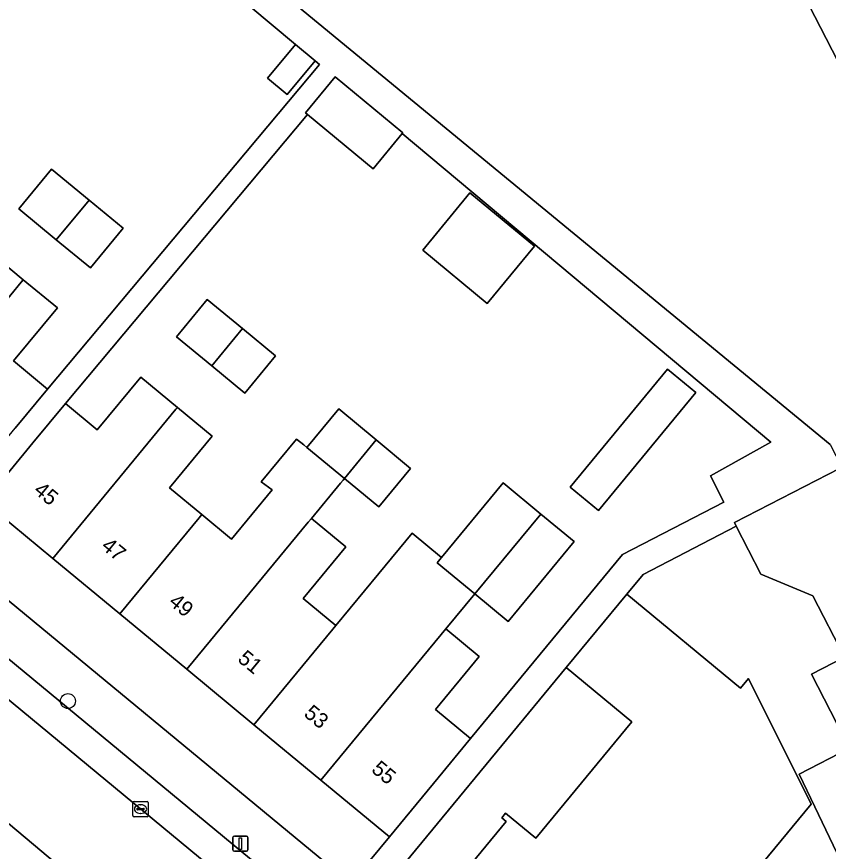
# Model space of a CAD drawing. Extents: x 158352 to 159489, y 383828 to 384603.
# Drawn here: x 159266 to 159319.1, y 384258.4 to 384313 of the extents above; entities that cross this region are included whole.
import ezdxf

# ---------------------------------------------------------------- set-up
doc = ezdxf.new("R2010")
doc.units = 0
for name, color, linetype in [('IMGEO_Boom', 7, 'Continuous'), ('IMGEO_Erf', 7, 'Continuous'), ('IMGEO_Kolk', 7, 'Continuous'), ('IMGEO_Lichtmast', 7, 'Continuous'), ('IMGEO_Pand', 7, 'Continuous'), ('IMGEO_Pand_nummerreeks', 7, 'Continuous'), ('IMGEO_Parkeervlak_open', 7, 'Continuous'), ('IMGEO_Rijbaan_lokaal_open', 7, 'Continuous'), ('IMGEO_Voetpad_open', 7, 'Continuous')]:
    doc.layers.add(name, color=color, linetype=linetype)

msp = doc.modelspace()

# ---------------------------------------------------------------- linework, layer by layer
at = {"layer": 'IMGEO_Boom'}
msp.add_circle((159269.328, 384268.187), 0.489, dxfattribs=at)
at = {"layer": 'IMGEO_Erf'}
for points in [[(159297.29, 384353.601), (159273.131, 384322.898), (159319.209, 384284.967), (159319.971, 384283.488), (159327.187, 384287.205), (159326.024, 384289.461), (159329.428, 384291.214)], [(159300.271, 384280.428), (159302.448, 384278.63), (159298.141, 384273.399), (159295.955, 384275.204), (159294.065, 384272.916), (159296.251, 384271.11), (159293.381, 384267.635), (159295.675, 384265.74), (159305.614, 384277.777), (159312.255, 384281.204), (159311.37, 384282.922), (159315.321, 384285.119), (159291.198, 384305.315), (159289.299, 384303.014), (159284.997, 384306.567), (159269.168, 384287.659), (159271.248, 384285.941), (159274.094, 384289.385), (159276.496, 384287.401), (159278.771, 384285.522), (159275.976, 384282.138), (159278.09, 384280.392), (159280.026, 384278.793), (159282.685, 384282.014), (159281.983, 384282.526), (159284.296, 384285.327), (159284.76, 384284.944), (159284.965, 384284.775), (159287.05, 384287.301), (159289.505, 384285.274), (159291.754, 384283.416), (159289.669, 384280.89), (159287.419, 384282.748), (159287.34, 384282.653), (159287.176, 384282.454), (159285.259, 384280.133), (159287.508, 384278.275), (159284.716, 384274.895), (159286.856, 384273.127), (159289.675, 384276.541), (159291.849, 384279.174), (159293.778, 384277.58), (159297.81, 384282.46)], [(159268.257, 384302.995), (159270.717, 384300.962), (159272.943, 384299.122), (159270.797, 384296.524), (159268.57, 384298.363), (159266.109, 384300.396)], [(159292.545, 384297.698), (159295.634, 384301.439), (159299.861, 384297.95), (159296.771, 384294.208)], [(159278.737, 384290.115), (159276.427, 384292.022), (159278.447, 384294.466), (159280.756, 384292.559), (159282.923, 384290.77), (159280.904, 384288.325)], [(159302.188, 384282.192), (159308.561, 384289.905), (159310.418, 384288.371), (159304.046, 384280.657)], [(159277.109, 384270.267), (159272.72, 384273.892), (159268.332, 384277.517), (159263.849, 384281.22), (159261.313, 384278.144), (159287.849, 384256.261), (159290.368, 384259.315), (159285.887, 384263.016), (159281.499, 384266.641)], [(159318.085, 384275.084), (159314.683, 384276.49), (159313.069, 384279.624), (159306.962, 384276.479), (159305.895, 384275.185), (159313.352, 384269.026), (159313.873, 384269.658), (159317.975, 384261.445), (159312.803, 384255.183), (159313.076, 384254.957), (159317.674, 384251.159), (159318.109, 384251.685), (159320.086, 384250.084), (159322.974, 384251.536), (159326.899, 384253.477), (159324.197, 384258.723), (159320.376, 384256.754), (159318.207, 384261.261), (159317.17, 384263.417), (159320.469, 384265.116), (159317.983, 384269.944), (159320.156, 384271.063)], [(159306.755, 384247.189), (159305.93, 384246.184), (159305.137, 384246.836), (159305.42, 384247.181), (159302.001, 384250), (159294.139, 384256.483), (159294.317, 384256.697), (159294.741, 384256.347), (159298.013, 384260.308), (159297.72, 384260.55), (159297.972, 384260.855), (159299.94, 384259.229), (159306.226, 384266.84), (159301.932, 384270.387), (159289.298, 384255.066), (159295.441, 384250), (159306.782, 384240.648), (159309.333, 384238.544), (159313.191, 384241.901)]]:
    msp.add_lwpolyline(points, close=True, dxfattribs=at)
msp.add_lwpolyline([(159263.949, 384297.781), (159266.41, 384295.748), (159268.637, 384293.909), (159265.771, 384290.439), (159268.001, 384288.597), (159285.788, 384309.844), (159285.509, 384310.078), (159283.685, 384307.869), (159282.396, 384308.934), (159284.227, 384311.151), (159275.2, 384318.708)], dxfattribs=at)
at = {"layer": 'IMGEO_Kolk'}
for p, q in [((159273.583, 384260.698), (159273.583, 384261.55)), ((159273.658, 384261.624), (159274.51, 384261.624)), ((159274.071, 384261.404), (159274.096, 384261.404)), ((159274.584, 384261.55), (159274.584, 384260.698)), ((159273.842, 384261.118), (159273.842, 384261.13)), ((159274.28, 384261.081), (159273.882, 384261.081)), ((159273.885, 384261.167), (159274.283, 384261.167)), ((159274.094, 384260.844), (159274.069, 384260.844)), ((159274.326, 384261.13), (159274.326, 384261.118)), ((159274.51, 384260.624), (159273.658, 384260.624))]:
    msp.add_line(p, q, dxfattribs=at)
for points in [[(159273.583, 384260.698), (159273.583, 384261.55)], [(159273.658, 384261.624), (159274.51, 384261.624)], [(159274.584, 384261.55), (159274.584, 384260.698)], [(159274.51, 384260.624), (159273.658, 384260.624)]]:
    msp.add_lwpolyline(points, dxfattribs=at)
for centre, radius, start, end in [((159273.66, 384261.548), 0.0765, 91.552, 178.448), ((159273.66, 384261.548), 0.0765, 91.552, 178.448), ((159274.508, 384261.548), 0.0765, 1.552, 88.448), ((159274.508, 384261.548), 0.0765, 1.552, 88.448), ((159273.66, 384260.7), 0.0765, 181.552, 268.448), ((159273.66, 384260.7), 0.0765, 181.552, 268.448), ((159273.882, 384261.127), 0.0403, 85.8775, 175.7526), ((159273.879, 384261.117), 0.0366, 178.938, 274.7102), ((159274.283, 384261.124), 0.043, 264.8664, 352.4533), ((159274.287, 384261.129), 0.0386, 1.7309, 96.639), ((159274.508, 384260.7), 0.0765, 271.552, 358.448), ((159274.508, 384260.7), 0.0765, 271.552, 358.448)]:
    msp.add_arc(centre, radius, start, end, dxfattribs=at)
for centre, major_axis, ratio, start_param, end_param in [((159274.07, 384261.124), (-0.387, 0.002), 0.722429, 4.712389, 7.853982), ((159274.095, 384261.124), (-0.39, 0.002), 0.717154, 1.570796, 4.712389)]:
    msp.add_ellipse(centre, major_axis=major_axis, ratio=ratio, start_param=start_param, end_param=end_param, dxfattribs=at)
at = {"layer": 'IMGEO_Lichtmast'}
for p, q in [((159280.122, 384258.46), (159280.122, 384259.26)), ((159280.122, 384259.26), (159280.122, 384258.46)), ((159280.222, 384259.36), (159281.012, 384259.36)), ((159281.012, 384259.36), (159280.222, 384259.36)), ((159281.112, 384259.26), (159281.112, 384258.46)), ((159281.112, 384258.46), (159281.112, 384259.26)), ((159281.012, 384258.36), (159280.222, 384258.36)), ((159280.222, 384258.36), (159281.012, 384258.36))]:
    msp.add_line(p, q, dxfattribs=at)
msp.add_lwpolyline([(159280.542, 384259.235), (159280.692, 384259.235), (159280.692, 384258.485), (159280.542, 384258.485), (159280.542, 384259.235)], dxfattribs=at)
for centre, start, end in [((159280.222, 384259.26), 90, 180), ((159280.222, 384259.26), 90, 180), ((159281.012, 384259.26), 0, 90), ((159281.012, 384259.26), 360, 90), ((159280.222, 384258.46), 180, 270), ((159280.222, 384258.46), 180, 270), ((159281.012, 384258.46), 270, 0), ((159281.012, 384258.46), 270, 0)]:
    msp.add_arc(centre, 0.1, start, end, dxfattribs=at)
at = {"layer": 'IMGEO_Pand'}
for points in [[(159285.509, 384310.078), (159284.227, 384311.151), (159282.396, 384308.934), (159283.685, 384307.869)], [(159284.867, 384306.674), (159284.997, 384306.567), (159289.299, 384303.014), (159291.198, 384305.315), (159291.239, 384305.365), (159286.808, 384309.024)], [(159270.717, 384300.962), (159268.257, 384302.995), (159266.109, 384300.396), (159268.57, 384298.363)], [(159292.545, 384297.698), (159296.771, 384294.208), (159299.861, 384297.95), (159295.634, 384301.439)], [(159270.717, 384300.962), (159268.57, 384298.363), (159270.797, 384296.524), (159272.943, 384299.122)], [(159266.41, 384295.748), (159263.949, 384297.781), (159261.083, 384294.311), (159259.027, 384296.009), (159253.726, 384289.592), (159258.243, 384285.861), (159263.544, 384292.278), (159266.278, 384295.588)], [(159265.771, 384290.439), (159268.637, 384293.909), (159266.41, 384295.748), (159266.278, 384295.588), (159263.544, 384292.278), (159258.243, 384285.861), (159262.7, 384282.179), (159265.885, 384286.035), (159268.001, 384288.597)], [(159280.756, 384292.559), (159278.447, 384294.466), (159276.427, 384292.022), (159278.737, 384290.115)], [(159280.756, 384292.559), (159278.737, 384290.115), (159280.904, 384288.325), (159282.923, 384290.77)], [(159302.188, 384282.192), (159304.046, 384280.657), (159310.418, 384288.371), (159308.561, 384289.905)], [(159268.332, 384277.517), (159276.399, 384287.284), (159276.496, 384287.401), (159274.094, 384289.385), (159271.248, 384285.941), (159269.168, 384287.659), (159267.034, 384285.075), (159263.849, 384281.22)], [(159278.09, 384280.392), (159275.976, 384282.138), (159278.771, 384285.522), (159276.496, 384287.401), (159276.399, 384287.284), (159268.332, 384277.517), (159272.72, 384273.892), (159277.919, 384280.185)], [(159289.505, 384285.274), (159287.05, 384287.301), (159284.965, 384284.775), (159287.419, 384282.748)], [(159285.259, 384280.133), (159287.176, 384282.454), (159287.34, 384282.653), (159287.419, 384282.748), (159284.965, 384284.775), (159284.76, 384284.944), (159284.296, 384285.327), (159281.983, 384282.526), (159282.685, 384282.014), (159280.026, 384278.793), (159278.09, 384280.392), (159277.919, 384280.185), (159272.72, 384273.892), (159277.109, 384270.267), (159285.059, 384279.891)], [(159289.505, 384285.274), (159287.419, 384282.748), (159289.669, 384280.89), (159291.754, 384283.416)], [(159327.492, 384268.674), (159319.831, 384283.416), (159312.943, 384279.868), (159313.069, 384279.624), (159314.683, 384276.49), (159318.085, 384275.084), (159320.156, 384271.063), (159317.983, 384269.944), (159320.469, 384265.116), (159317.17, 384263.417), (159318.207, 384261.261), (159320.376, 384256.754), (159324.197, 384258.723), (159326.899, 384253.477), (159333.559, 384256.908)], [(159300.271, 384280.428), (159297.81, 384282.46), (159293.778, 384277.58), (159293.668, 384277.447), (159293.494, 384277.236), (159295.955, 384275.204)], [(159300.271, 384280.428), (159295.955, 384275.204), (159298.141, 384273.399), (159302.448, 384278.63)], [(159285.259, 384280.133), (159285.059, 384279.891), (159277.109, 384270.267), (159281.499, 384266.641), (159286.658, 384272.888), (159286.856, 384273.127), (159284.716, 384274.895), (159287.508, 384278.275)], [(159294.065, 384272.916), (159295.955, 384275.204), (159293.494, 384277.236), (159293.668, 384277.447), (159293.778, 384277.58), (159291.849, 384279.174), (159289.675, 384276.541), (159286.856, 384273.127), (159286.658, 384272.888), (159281.499, 384266.641), (159285.887, 384263.016), (159293.762, 384272.549)], [(159313.076, 384254.957), (159312.803, 384255.183), (159317.975, 384261.445), (159313.873, 384269.658), (159313.352, 384269.026), (159305.895, 384275.185), (159301.932, 384270.387), (159306.226, 384266.84), (159299.94, 384259.229), (159297.972, 384260.855), (159297.72, 384260.55), (159298.013, 384260.308), (159294.741, 384256.347), (159294.317, 384256.697), (159294.139, 384256.483), (159302.001, 384250), (159305.42, 384247.181), (159305.137, 384246.836), (159305.93, 384246.184), (159306.755, 384247.189), (159309.042, 384250)], [(159294.065, 384272.916), (159293.762, 384272.549), (159285.887, 384263.016), (159290.368, 384259.315), (159293.553, 384263.17), (159295.675, 384265.74), (159293.381, 384267.635), (159296.251, 384271.11)]]:
    msp.add_lwpolyline(points, close=True, dxfattribs=at)
at = {"layer": 'IMGEO_Parkeervlak_open'}
for points in [[(159225.161, 384301.587), (159301.9, 384238.141)], [(159300.775, 384241.686), (159293.416, 384247.796), (159293.064, 384248.09), (159290.776, 384250), (159287.517, 384252.693), (159241.358, 384290.832), (159229.38, 384300.734)], [(159296.711, 384234.727), (159273.782, 384253.186), (159236.448, 384284.522)]]:
    msp.add_lwpolyline(points, dxfattribs=at)
at = {"layer": 'IMGEO_Rijbaan_lokaal_open'}
msp.add_lwpolyline([(159299.753, 384232.877), (159303.164, 384237.341), (159301.9, 384238.141), (159225.161, 384301.587), (159224.159, 384302.406), (159220.373, 384297.799), (159232.03, 384288.166), (159236.181, 384284.746), (159236.448, 384284.522), (159273.782, 384253.186), (159296.711, 384234.727), (159296.822, 384234.635)], dxfattribs=at)
at = {"layer": 'IMGEO_Voetpad_open'}
for points in [[(159297.29, 384353.601), (159329.428, 384291.214), (159330.914, 384291.98), (159326.358, 384300.818), (159341.723, 384308.799), (159344.195, 384310.083), (159348.632, 384312.386), (159347.94, 384313.725), (159343.504, 384311.42), (159341.045, 384310.143), (159325.837, 384302.191), (159319.397, 384315.044)], [(159319.209, 384284.967), (159273.131, 384322.898)], [(159275.2, 384318.708), (159284.227, 384311.151), (159285.509, 384310.078), (159285.788, 384309.844), (159268.001, 384288.597), (159265.885, 384286.035)], [(159263.849, 384281.22), (159267.034, 384285.075), (159269.168, 384287.659), (159284.997, 384306.567), (159284.867, 384306.674), (159286.808, 384309.024), (159291.239, 384305.365), (159291.198, 384305.315), (159315.321, 384285.119), (159311.37, 384282.922), (159312.255, 384281.204), (159305.614, 384277.777), (159295.675, 384265.74), (159293.553, 384263.17), (159290.368, 384259.315), (159287.849, 384256.261), (159289.298, 384255.066), (159301.932, 384270.387), (159305.895, 384275.185), (159306.962, 384276.479), (159313.069, 384279.624), (159312.943, 384279.868), (159319.831, 384283.416)], [(159287.849, 384256.261), (159261.313, 384278.144), (159260.158, 384279.096), (159225.015, 384308.077), (159221.523, 384306.273)], [(159229.38, 384300.734), (159241.358, 384290.832), (159287.517, 384252.693), (159290.776, 384250), (159293.064, 384248.09), (159293.416, 384247.796), (159300.775, 384241.686)]]:
    msp.add_lwpolyline(points, dxfattribs=at)

# ---------------------------------------------------------------- texts
at = {"layer": 'IMGEO_Pand_nummerreeks'}
for s, rotation, p in [('45', 320.4429, (159267.027, 384281.863)), ('47', 320.4429, (159271.447, 384278.213)), ('49', 320.443, (159275.866, 384274.562)), ('51', 320.4429, (159280.373, 384270.839)), ('53', 320.443, (159284.706, 384267.26)), ('55', 320.4429, (159289.126, 384263.609))]:
    msp.add_text(s, height=1, rotation=rotation, dxfattribs=at).set_placement(p)

doc.saveas('drawing.dxf')
